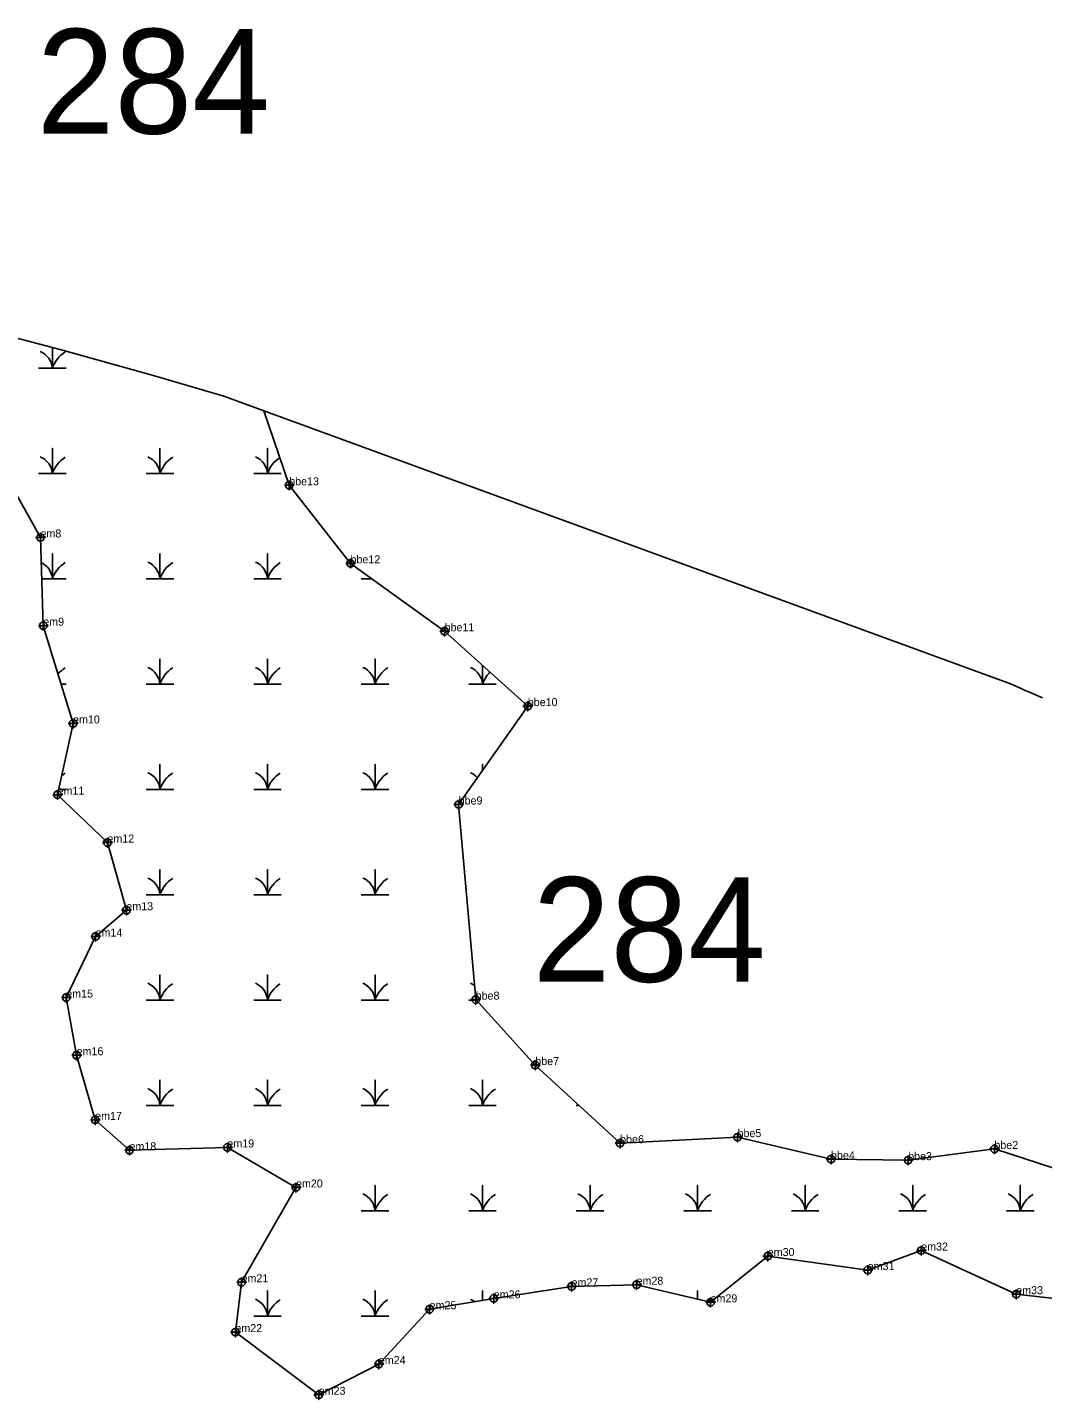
# Model space of a CAD drawing. Extents: x 2071991 to 2268989, y 436479 to 469629.
# Drawn here: x 2244932 to 2245567, y 440553 to 441411 of the extents above; entities that cross this region are included whole.
import ezdxf

# ---------------------------------------------------------------- set-up
doc = ezdxf.new("R2010")
doc.units = 0
for name, color, linetype in [('approx_PSA', 7, 'Continuous'), ('Default', 7, 'Continuous'), ('Exist Environmental Wetland Boundary', 7, 'Continuous'), ('Exist Environmental Wetland Boundary Cogo Comment', 7, 'Continuous'), ('Exist Environmental Wetland Boundary Cogo Point CELL', 7, 'Continuous'), ('Exist Hydro Swamp or Marsh', 7, 'Continuous')]:
    doc.layers.add(name, color=color, linetype=linetype)

msp = doc.modelspace()

# ---------------------------------------------------------------- linework, layer by layer
at = {"layer": 'approx_PSA'}
for p, q in [((2244897.95, 441223.85), (2244954.16, 441208.97)), ((2244954.16, 441208.97), (2245010.17, 441193.32)), ((2245010.17, 441193.32), (2245055.07, 441180.13)), ((2245055.07, 441180.13), (2245544.93, 441001.23)), ((2245544.93, 441001.23), (2245547.68, 441000.04)), ((2245547.68, 441000.04), (2245550.46, 440998.83)), ((2245550.46, 440998.83), (2245553.2, 440997.63)), ((2245553.2, 440997.63), (2245555.87, 440996.47)), ((2245555.87, 440996.47), (2245558.53, 440995.3)), ((2245558.53, 440995.3), (2245561.35, 440994.07)), ((2245561.35, 440994.07), (2245564.02, 440992.9)), ((2245564.02, 440992.9), (2245566.68, 440991.73))]:
    msp.add_line(p, q, dxfattribs=at)
at = {"layer": 'Exist Environmental Wetland Boundary'}
for points in [[(2245080.12, 441170.98), (2245095.87, 441124.56), (2245134.18, 441075.81), (2245192.96, 441033.37), (2245244.97, 440986.62), (2245201.77, 440925.17), (2245212.4, 440803.29), (2245249.63, 440762.41), (2245302.66, 440713.6), (2245376.03, 440717.38), (2245434.46, 440703.61), (2245482.65, 440703.02), (2245536.56, 440709.98)], [(2244914.49, 441138.07), (2244940.44, 441091.96), (2244942.17, 441036.87), (2244960.79, 440975.81), (2244951.12, 440931.31), (2244982.27, 440901.4), (2244994.12, 440859.11), (2244974.88, 440842.71), (2244956.56, 440804.53), (2244963.02, 440768.53), (2244974.65, 440728.17), (2244996.07, 440709.15), (2245057.24, 440710.97), (2245100.11, 440685.94), (2245066.11, 440626.71), (2245062.26, 440595.58), (2245114.33, 440556.47), (2245151.88, 440575.63), (2245183.62, 440609.88), (2245223.68, 440616.65), (2245272.32, 440624.16), (2245312.94, 440625.2), (2245359.19, 440614.2), (2245394.95, 440643.07), (2245457.41, 440634.36), (2245490.82, 440646.56), (2245550.2, 440619.27), (2245612.5, 440612.22)], [(2245939.52, 440562.28), (2245884.1, 440574.26), (2245841.74, 440587.26), (2245807.16, 440612.66), (2245782.26, 440624.17), (2245747.91, 440665.78), (2245697.75, 440663.04), (2245667.07, 440683.74), (2245623.29, 440690.13), (2245574.34, 440697.76), (2245536.56, 440709.98)]]:
    msp.add_lwpolyline(points, dxfattribs=at)
at = {"layer": 'Exist Environmental Wetland Boundary Cogo Point CELL'}
for points in [[(2245095.87, 441127.56), (2245095.87, 441121.56), (2245095.87, 441124.56), (2245098.87, 441124.56), (2245092.87, 441124.56)], [(2244940.44, 441094.96), (2244940.44, 441088.96), (2244940.44, 441091.96), (2244943.44, 441091.96), (2244937.44, 441091.96)], [(2245134.18, 441078.81), (2245134.18, 441072.81), (2245134.18, 441075.81), (2245137.18, 441075.81), (2245131.18, 441075.81)], [(2244942.17, 441039.87), (2244942.17, 441033.87), (2244942.17, 441036.87), (2244945.17, 441036.87), (2244939.17, 441036.87)], [(2245192.96, 441036.37), (2245192.96, 441030.37), (2245192.96, 441033.37), (2245195.96, 441033.37), (2245189.96, 441033.37)], [(2245244.97, 440989.62), (2245244.97, 440983.62), (2245244.97, 440986.62), (2245247.97, 440986.62), (2245241.97, 440986.62)], [(2244960.79, 440978.81), (2244960.79, 440972.81), (2244960.79, 440975.81), (2244963.79, 440975.81), (2244957.79, 440975.81)], [(2244951.12, 440934.31), (2244951.12, 440928.31), (2244951.12, 440931.31), (2244954.12, 440931.31), (2244948.12, 440931.31)], [(2245201.77, 440928.17), (2245201.77, 440922.17), (2245201.77, 440925.17), (2245204.77, 440925.17), (2245198.77, 440925.17)], [(2244982.27, 440904.4), (2244982.27, 440898.4), (2244982.27, 440901.4), (2244985.27, 440901.4), (2244979.27, 440901.4)], [(2244994.12, 440862.11), (2244994.12, 440856.11), (2244994.12, 440859.11), (2244997.12, 440859.11), (2244991.12, 440859.11)], [(2244974.88, 440845.71), (2244974.88, 440839.71), (2244974.88, 440842.71), (2244977.88, 440842.71), (2244971.88, 440842.71)], [(2244956.56, 440807.53), (2244956.56, 440801.53), (2244956.56, 440804.53), (2244959.56, 440804.53), (2244953.56, 440804.53)], [(2245212.4, 440806.29), (2245212.4, 440800.29), (2245212.4, 440803.29), (2245215.4, 440803.29), (2245209.4, 440803.29)], [(2244963.02, 440771.53), (2244963.02, 440765.53), (2244963.02, 440768.53), (2244966.02, 440768.53), (2244960.02, 440768.53)], [(2245249.63, 440765.41), (2245249.63, 440759.41), (2245249.63, 440762.41), (2245252.63, 440762.41), (2245246.63, 440762.41)], [(2244974.65, 440731.17), (2244974.65, 440725.17), (2244974.65, 440728.17), (2244977.65, 440728.17), (2244971.65, 440728.17)], [(2245302.66, 440716.6), (2245302.66, 440710.6), (2245302.66, 440713.6), (2245305.66, 440713.6), (2245299.66, 440713.6)], [(2245376.03, 440720.38), (2245376.03, 440714.38), (2245376.03, 440717.38), (2245379.03, 440717.38), (2245373.03, 440717.38)], [(2244996.07, 440712.15), (2244996.07, 440706.15), (2244996.07, 440709.15), (2244999.07, 440709.15), (2244993.07, 440709.15)], [(2245057.24, 440713.97), (2245057.24, 440707.97), (2245057.24, 440710.97), (2245060.24, 440710.97), (2245054.24, 440710.97)], [(2245434.46, 440706.61), (2245434.46, 440700.61), (2245434.46, 440703.61), (2245437.46, 440703.61), (2245431.46, 440703.61)], [(2245482.65, 440706.02), (2245482.65, 440700.02), (2245482.65, 440703.02), (2245485.65, 440703.02), (2245479.65, 440703.02)], [(2245536.56, 440712.98), (2245536.56, 440706.98), (2245536.56, 440709.98), (2245539.56, 440709.98), (2245533.56, 440709.98)], [(2245100.11, 440688.94), (2245100.11, 440682.94), (2245100.11, 440685.94), (2245103.11, 440685.94), (2245097.11, 440685.94)], [(2245394.95, 440646.07), (2245394.95, 440640.07), (2245394.95, 440643.07), (2245397.95, 440643.07), (2245391.95, 440643.07)], [(2245490.82, 440649.56), (2245490.82, 440643.56), (2245490.82, 440646.56), (2245493.82, 440646.56), (2245487.82, 440646.56)], [(2245457.41, 440637.36), (2245457.41, 440631.36), (2245457.41, 440634.36), (2245460.41, 440634.36), (2245454.41, 440634.36)], [(2245066.11, 440629.71), (2245066.11, 440623.71), (2245066.11, 440626.71), (2245069.11, 440626.71), (2245063.11, 440626.71)], [(2245272.32, 440627.16), (2245272.32, 440621.16), (2245272.32, 440624.16), (2245275.32, 440624.16), (2245269.32, 440624.16)], [(2245312.94, 440628.2), (2245312.94, 440622.2), (2245312.94, 440625.2), (2245315.94, 440625.2), (2245309.94, 440625.2)], [(2245550.2, 440622.27), (2245550.2, 440616.27), (2245550.2, 440619.27), (2245553.2, 440619.27), (2245547.2, 440619.27)], [(2245183.62, 440612.88), (2245183.62, 440606.88), (2245183.62, 440609.88), (2245186.62, 440609.88), (2245180.62, 440609.88)], [(2245223.68, 440619.65), (2245223.68, 440613.65), (2245223.68, 440616.65), (2245226.68, 440616.65), (2245220.68, 440616.65)], [(2245359.19, 440617.2), (2245359.19, 440611.2), (2245359.19, 440614.2), (2245362.19, 440614.2), (2245356.19, 440614.2)], [(2245062.26, 440598.58), (2245062.26, 440592.58), (2245062.26, 440595.58), (2245065.26, 440595.58), (2245059.26, 440595.58)], [(2245151.88, 440578.63), (2245151.88, 440572.63), (2245151.88, 440575.63), (2245154.88, 440575.63), (2245148.88, 440575.63)], [(2245114.33, 440559.47), (2245114.33, 440553.47), (2245114.33, 440556.47), (2245117.33, 440556.47), (2245111.33, 440556.47)]]:
    msp.add_lwpolyline(points, dxfattribs=at)
for centre in [(2245095.87, 441124.56), (2244940.44, 441091.96), (2245134.18, 441075.81), (2244942.17, 441036.87), (2245192.96, 441033.37), (2245244.97, 440986.62), (2244960.79, 440975.81), (2244951.12, 440931.31), (2245201.77, 440925.17), (2244982.27, 440901.4), (2244994.12, 440859.11), (2244974.88, 440842.71), (2244956.56, 440804.53), (2245212.4, 440803.29), (2244963.02, 440768.53), (2245249.63, 440762.41), (2244974.65, 440728.17), (2245302.66, 440713.6), (2245376.03, 440717.38), (2244996.07, 440709.15), (2245057.24, 440710.97), (2245434.46, 440703.61), (2245536.56, 440709.98), (2245482.65, 440703.02), (2245100.11, 440685.94), (2245490.82, 440646.56), (2245394.95, 440643.07), (2245066.11, 440626.71), (2245457.41, 440634.36), (2245272.32, 440624.16), (2245312.94, 440625.2), (2245550.2, 440619.27), (2245183.62, 440609.88), (2245223.68, 440616.65), (2245359.19, 440614.2), (2245062.26, 440595.58), (2245151.88, 440575.63), (2245114.33, 440556.47)]:
    msp.add_circle(centre, 2.34, dxfattribs=at)
at = {"layer": 'Exist Hydro Swamp or Marsh'}
for p, q in [((2245140.89, 441066.11), (2245147.62, 441066.11)), ((2244953.31, 441000.33), (2244956.49, 441000.33)), ((2244951.82, 440934.55), (2244956.49, 440934.55)), ((2245208.1, 440934.55), (2245208.36, 440934.55)), ((2245208.1, 440802.99), (2245212.67, 440802.99)), ((2245275.3, 440737.2), (2245277.01, 440737.2))]:
    msp.add_line(p, q, dxfattribs=at)
for points in [[(2244939.28, 441197.67), (2244947.89, 441197.67), (2244947.89, 441210.63)], [(2244947.89, 441210.63), (2244947.89, 441197.67), (2244956.49, 441197.67)], [(2244939.28, 441131.89), (2244947.89, 441131.89), (2244947.89, 441147.67), (2244947.89, 441131.89), (2244956.49, 441131.89)], [(2245006.49, 441131.89), (2245015.09, 441131.89), (2245015.09, 441147.67), (2245015.09, 441131.89), (2245023.69, 441131.89)], [(2245073.69, 441131.89), (2245082.29, 441131.89), (2245082.29, 441147.67), (2245082.29, 441131.89), (2245090.89, 441131.89)], [(2244941.25, 441066.11), (2244947.89, 441066.11), (2244947.89, 441081.89), (2244947.89, 441066.11), (2244956.49, 441066.11)], [(2245006.49, 441066.11), (2245015.09, 441066.11), (2245015.09, 441081.89), (2245015.09, 441066.11), (2245023.69, 441066.11)], [(2245073.69, 441066.11), (2245082.29, 441066.11), (2245082.29, 441081.89), (2245082.29, 441066.11), (2245090.89, 441066.11)], [(2245006.49, 441000.33), (2245015.09, 441000.33), (2245015.09, 441016.11), (2245015.09, 441000.33), (2245023.69, 441000.33)], [(2245073.69, 441000.33), (2245082.29, 441000.33), (2245082.29, 441016.11), (2245082.29, 441000.33), (2245090.89, 441000.33)], [(2245140.89, 441000.33), (2245149.5, 441000.33), (2245149.5, 441016.11), (2245149.5, 441000.33), (2245158.1, 441000.33)], [(2245208.1, 441000.33), (2245216.7, 441000.33), (2245216.7, 441012.03)], [(2245216.7, 441012.03), (2245216.7, 441000.33), (2245225.3, 441000.33)], [(2245006.49, 440934.55), (2245015.09, 440934.55), (2245015.09, 440950.33), (2245015.09, 440934.55), (2245023.69, 440934.55)], [(2245073.69, 440934.55), (2245082.29, 440934.55), (2245082.29, 440950.33), (2245082.29, 440934.55), (2245090.89, 440934.55)], [(2245140.89, 440934.55), (2245149.5, 440934.55), (2245149.5, 440950.33), (2245149.5, 440934.55), (2245158.1, 440934.55)], [(2245216.7, 440946.4), (2245216.7, 440950.33), (2245216.7, 440946.4)], [(2245006.49, 440868.77), (2245015.09, 440868.77), (2245015.09, 440884.55), (2245015.09, 440868.77), (2245023.69, 440868.77)], [(2245073.69, 440868.77), (2245082.29, 440868.77), (2245082.29, 440884.55), (2245082.29, 440868.77), (2245090.89, 440868.77)], [(2245140.89, 440868.77), (2245149.5, 440868.77), (2245149.5, 440884.55), (2245149.5, 440868.77), (2245158.1, 440868.77)], [(2245006.49, 440802.99), (2245015.09, 440802.99), (2245015.09, 440818.77), (2245015.09, 440802.99), (2245023.69, 440802.99)], [(2245073.69, 440802.99), (2245082.29, 440802.99), (2245082.29, 440818.77), (2245082.29, 440802.99), (2245090.89, 440802.99)], [(2245140.89, 440802.99), (2245149.5, 440802.99), (2245149.5, 440818.77), (2245149.5, 440802.99), (2245158.1, 440802.99)], [(2245006.49, 440737.2), (2245015.09, 440737.2), (2245015.09, 440752.99), (2245015.09, 440737.2), (2245023.69, 440737.2)], [(2245073.69, 440737.2), (2245082.29, 440737.2), (2245082.29, 440752.99), (2245082.29, 440737.2), (2245090.89, 440737.2)], [(2245140.89, 440737.2), (2245149.5, 440737.2), (2245149.5, 440752.99), (2245149.5, 440737.2), (2245158.1, 440737.2)], [(2245208.1, 440737.2), (2245216.7, 440737.2), (2245216.7, 440752.99), (2245216.7, 440737.2), (2245225.3, 440737.2)], [(2245140.89, 440671.42), (2245149.5, 440671.42), (2245149.5, 440687.2), (2245149.5, 440671.42), (2245158.1, 440671.42)], [(2245208.1, 440671.42), (2245216.7, 440671.42), (2245216.7, 440687.2), (2245216.7, 440671.42), (2245225.3, 440671.42)], [(2245275.3, 440671.42), (2245283.9, 440671.42), (2245283.9, 440687.2), (2245283.9, 440671.42), (2245292.5, 440671.42)], [(2245342.5, 440671.42), (2245351.11, 440671.42), (2245351.11, 440687.2), (2245351.11, 440671.42), (2245359.71, 440671.42)], [(2245409.71, 440671.42), (2245418.31, 440671.42), (2245418.31, 440687.2), (2245418.31, 440671.42), (2245426.91, 440671.42)], [(2245476.91, 440671.42), (2245485.51, 440671.42), (2245485.51, 440687.2), (2245485.51, 440671.42), (2245494.11, 440671.42)], [(2245544.11, 440671.42), (2245552.72, 440671.42), (2245552.72, 440687.2), (2245552.72, 440671.42), (2245561.32, 440671.42)], [(2245073.69, 440605.64), (2245082.29, 440605.64), (2245082.29, 440621.42), (2245082.29, 440605.64), (2245090.89, 440605.64)], [(2245140.89, 440605.64), (2245149.5, 440605.64), (2245149.5, 440621.42), (2245149.5, 440605.64), (2245158.1, 440605.64)], [(2245216.7, 440615.47), (2245216.7, 440621.42), (2245216.7, 440615.47)], [(2245351.11, 440616.12), (2245351.11, 440621.42), (2245351.11, 440616.12)], [(2245552.72, 440618.98), (2245552.72, 440621.42), (2245552.72, 440618.98)]]:
    msp.add_lwpolyline(points, dxfattribs=at)
for centre, radius, start, end in [((2244935.62, 441196.78), 12.3, 4.14034, 67.53497), ((2244966.13, 441191.61), 19.22, 122.12745, 161.62219), ((2244935.62, 441131), 12.3, 4.14034, 67.53497), ((2244966.13, 441125.83), 19.22, 122.12745, 161.62219), ((2245002.82, 441131), 12.3, 4.14034, 67.53497), ((2245033.33, 441125.83), 19.22, 122.12745, 161.62219), ((2245070.03, 441131), 12.3, 4.14034, 67.53497), ((2245100.54, 441125.83), 19.22, 123.26939, 161.62219), ((2244935.62, 441065.22), 12.3, 4.14034, 64.42267), ((2244966.13, 441060.05), 19.22, 122.12745, 161.62219), ((2245002.82, 441065.22), 12.3, 4.14034, 67.53497), ((2245033.33, 441060.05), 19.22, 122.12745, 161.62219), ((2245070.03, 441065.22), 12.3, 4.14034, 67.53497), ((2245100.54, 441060.05), 19.22, 122.12745, 161.62219), ((2244966.13, 440994.27), 19.22, 122.12745, 140.03115), ((2245002.82, 440999.44), 12.3, 4.14034, 67.53497), ((2245033.33, 440994.27), 19.22, 122.12745, 161.62219), ((2245070.03, 440999.44), 12.3, 4.14034, 67.53497), ((2245100.54, 440994.27), 19.22, 122.12745, 161.62219), ((2245137.23, 440999.44), 12.3, 4.14034, 67.53497), ((2245167.74, 440994.27), 19.22, 122.12745, 161.62219), ((2245204.43, 440999.44), 12.3, 4.14034, 67.53497), ((2245234.94, 440994.27), 19.22, 135.01268, 161.62219), ((2244966.13, 440928.49), 19.22, 122.12745, 130.33121), ((2245002.82, 440933.66), 12.3, 4.14034, 67.53497), ((2245033.33, 440928.49), 19.22, 122.12745, 161.62219), ((2245070.03, 440933.66), 12.3, 4.14034, 67.53497), ((2245100.54, 440928.49), 19.22, 122.12745, 161.62219), ((2245137.23, 440933.66), 12.3, 4.14034, 67.53497), ((2245167.74, 440928.49), 19.22, 122.12745, 161.62219), ((2245204.43, 440933.66), 12.3, 42.18379, 67.53497), ((2245002.82, 440867.88), 12.3, 4.14034, 67.53497), ((2245033.33, 440862.71), 19.22, 122.12745, 161.62219), ((2245070.03, 440867.88), 12.3, 4.14034, 67.53497), ((2245100.54, 440862.71), 19.22, 122.12745, 161.62219), ((2245137.23, 440867.88), 12.3, 4.14034, 67.53497), ((2245167.74, 440862.71), 19.22, 122.12745, 161.62219), ((2245002.82, 440802.1), 12.3, 4.14034, 67.53497), ((2245033.33, 440796.92), 19.22, 122.12745, 161.62219), ((2245070.03, 440802.1), 12.3, 4.14034, 67.53497), ((2245100.54, 440796.92), 19.22, 122.12745, 161.62219), ((2245137.23, 440802.1), 12.3, 4.14034, 67.53497), ((2245167.74, 440796.92), 19.22, 122.12745, 161.62219), ((2245204.43, 440802.1), 12.3, 54.18183, 67.53497), ((2245002.82, 440736.32), 12.3, 4.14034, 67.53497), ((2245033.33, 440731.14), 19.22, 122.12745, 161.62219), ((2245070.03, 440736.32), 12.3, 4.14034, 67.53497), ((2245100.54, 440731.14), 19.22, 122.12745, 161.62219), ((2245137.23, 440736.32), 12.3, 4.14034, 67.53497), ((2245167.74, 440731.14), 19.22, 122.12745, 161.62219), ((2245204.43, 440736.32), 12.3, 4.14034, 67.53497), ((2245234.94, 440731.14), 19.22, 122.12745, 161.62219), ((2245137.23, 440670.54), 12.3, 4.14034, 67.53497), ((2245167.74, 440665.36), 19.22, 122.12745, 161.62219), ((2245204.43, 440670.54), 12.3, 4.14034, 67.53497), ((2245234.94, 440665.36), 19.22, 122.12745, 161.62219), ((2245271.64, 440670.54), 12.3, 4.14034, 67.53497), ((2245302.15, 440665.36), 19.22, 122.12745, 161.62219), ((2245338.84, 440670.54), 12.3, 4.14034, 67.53497), ((2245369.35, 440665.36), 19.22, 122.12745, 161.62219), ((2245406.04, 440670.54), 12.3, 4.14034, 67.53497), ((2245436.55, 440665.36), 19.22, 122.12745, 161.62219), ((2245473.25, 440670.54), 12.3, 4.14034, 67.53497), ((2245503.75, 440665.36), 19.22, 122.12745, 161.62219), ((2245540.45, 440670.54), 12.3, 4.14034, 67.53497), ((2245570.96, 440665.36), 19.22, 122.12745, 161.62219), ((2245070.03, 440604.76), 12.3, 4.14034, 67.53497), ((2245100.54, 440599.58), 19.22, 122.12745, 161.62219), ((2245137.23, 440604.76), 12.3, 4.14034, 67.53497), ((2245167.74, 440599.58), 19.22, 122.12745, 161.62219), ((2245204.43, 440604.76), 12.3, 53.43311, 67.53497), ((2245369.35, 440599.58), 19.22, 122.12745, 128.48779)]:
    msp.add_arc(centre, radius, start, end, dxfattribs=at)

# ---------------------------------------------------------------- texts
at = {"layer": 'Default'}
for p in [(2244938.11, 441344.24), (2245248, 440814.43)]:
    msp.add_text('284', height=65.34, dxfattribs=at).set_placement(p)
at = {"layer": 'Exist Environmental Wetland Boundary Cogo Comment'}
for s, p in [('bbe13', (2245095.87, 441124.56)), ('em8', (2244940.44, 441091.96)), ('bbe12', (2245134.18, 441075.81)), ('em9', (2244942.17, 441036.87)), ('bbe11', (2245192.96, 441033.37)), ('bbe10', (2245244.97, 440986.62)), ('em10', (2244960.79, 440975.81)), ('em11', (2244951.12, 440931.31)), ('bbe9', (2245201.77, 440925.17)), ('em12', (2244982.27, 440901.4)), ('em13', (2244994.12, 440859.11)), ('em14', (2244974.88, 440842.71)), ('em15', (2244956.56, 440804.53)), ('bbe8', (2245212.4, 440803.29)), ('em16', (2244963.02, 440768.53)), ('bbe7', (2245249.63, 440762.41)), ('em17', (2244974.65, 440728.17)), ('bbe5', (2245376.03, 440717.38)), ('em18', (2244996.07, 440709.15)), ('em19', (2245057.24, 440710.97)), ('bbe6', (2245302.66, 440713.6)), ('bbe2', (2245536.56, 440709.98)), ('bbe4', (2245434.46, 440703.61)), ('bbe3', (2245482.65, 440703.02)), ('em20', (2245100.11, 440685.94)), ('em30', (2245394.95, 440643.07)), ('em32', (2245490.82, 440646.56)), ('em31', (2245457.41, 440634.36)), ('em21', (2245066.11, 440626.71)), ('em27', (2245272.32, 440624.16)), ('em28', (2245312.94, 440625.2)), ('em26', (2245223.68, 440616.65)), ('em33', (2245550.2, 440619.27)), ('em25', (2245183.62, 440609.88)), ('em29', (2245359.19, 440614.2)), ('em22', (2245062.26, 440595.58)), ('em24', (2245151.88, 440575.63)), ('em23', (2245114.33, 440556.47))]:
    msp.add_text(s, height=5, dxfattribs=at).set_placement(p)

doc.saveas('drawing.dxf')
